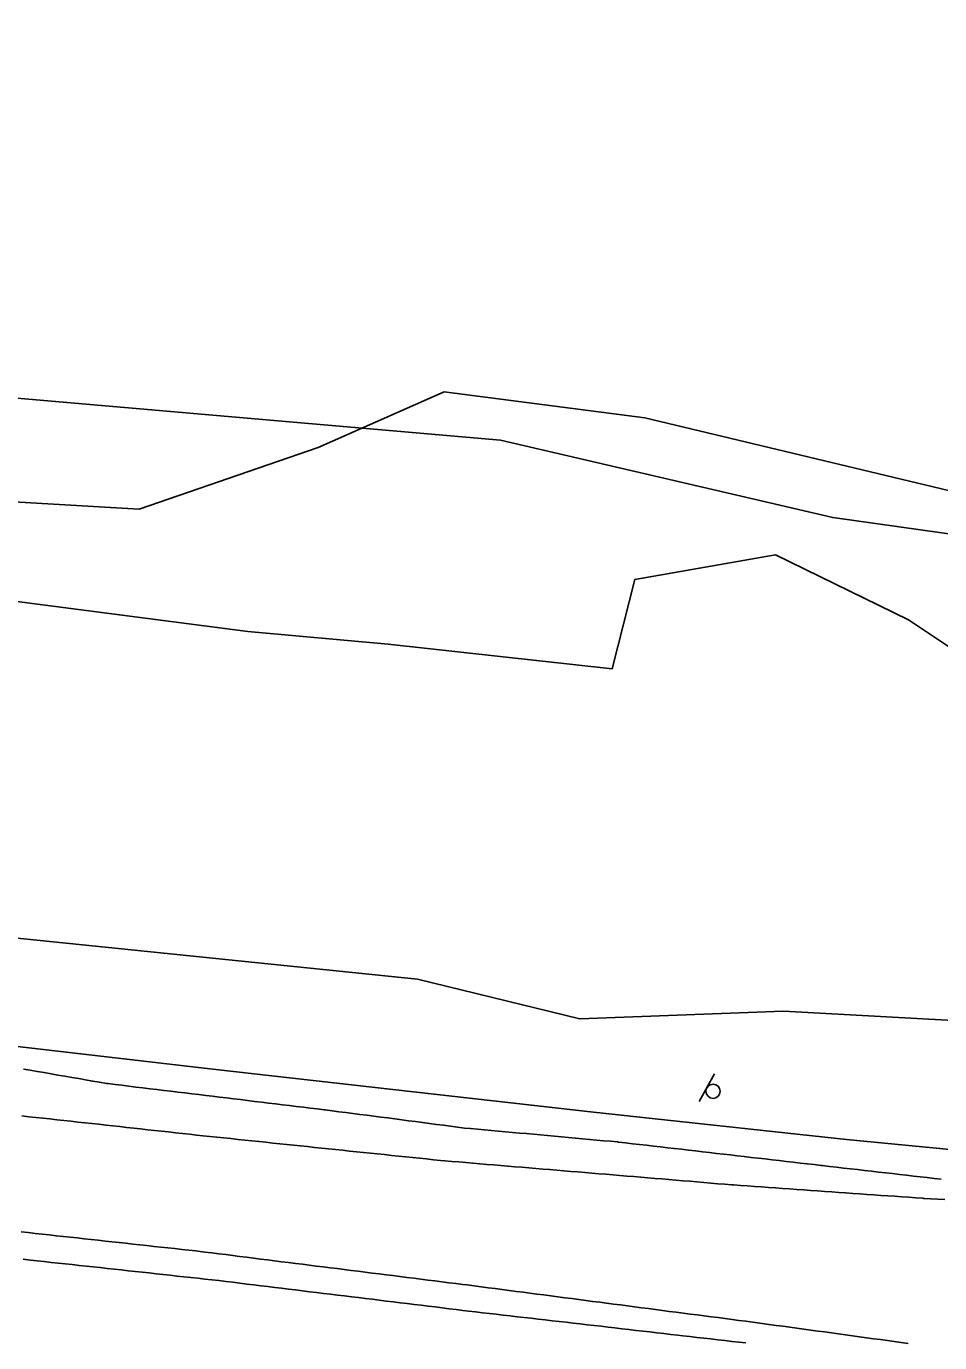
# Model space of a CAD drawing. Extents: x 1901471 to 1963503, y 756461 to 799997.
# Drawn here: x 1929561.4 to 1929691.4, y 773732.4 to 773919.8 of the extents above; entities that cross this region are included whole.
import ezdxf

# ---------------------------------------------------------------- set-up
doc = ezdxf.new("R2010")
doc.units = 0
for name, color, linetype in [('RD_EX_Bldg', 7, 'Continuous'), ('RD_EX_BldgApp', 7, 'Continuous'), ('RD_EX_Fence_Other', 7, 'Continuous'), ('RD_EX_GuardRail', 7, 'Continuous'), ('RD_EX_Road', 7, 'Continuous'), ('RD_EX_VEG', 7, 'Continuous')]:
    doc.layers.add(name, color=color, linetype=linetype)

# ---------------------------------------------------------------- blocks, each defined once
blk = doc.blocks.new('SIGN')
at = {"layer": 'RD_EX_BldgApp'}
blk.add_line((-4.52, -2.02), (4.48, -2.02), dxfattribs=at)
blk.add_circle((0, 0), 2, dxfattribs=at)

msp = doc.modelspace()

# ---------------------------------------------------------------- linework, layer by layer
at = {"layer": 'RD_EX_Fence_Other'}
msp.add_lwpolyline([(1929406.53, 773863.76), (1929465.96, 773870.48), (1929521.82, 773870.16), (1929628.91, 773860.86), (1929676.22, 773849.85), (1929738.3, 773841.12), (1929757.83, 773860.82), (1929780.49, 773884.22)], dxfattribs=at)
at = {"layer": 'RD_EX_GuardRail'}
msp.add_lwpolyline([(1929716.53, 773757.62), (1929678.17, 773761.3), (1929642.17, 773765.2), (1929587.98, 773771.33), (1929537.65, 773777.18), (1929488.91, 773782.43), (1929465.62, 773783.52), (1929442.63, 773783.61), (1929423.51, 773782.86)], dxfattribs=at)
at = {"layer": 'RD_EX_Road'}
for points in [[(1929691.66, 773755.67), (1929690.67, 773755.78), (1929689.68, 773755.89), (1929688.68, 773756.01), (1929687.69, 773756.12), (1929686.7, 773756.24), (1929685.7, 773756.35), (1929684.71, 773756.46), (1929683.72, 773756.58), (1929682.72, 773756.69), (1929681.73, 773756.81), (1929680.74, 773756.92), (1929679.74, 773757.03), (1929678.75, 773757.15), (1929677.76, 773757.26), (1929676.76, 773757.37), (1929675.77, 773757.49), (1929674.77, 773757.6), (1929674.55, 773757.63), (1929673.56, 773757.74), (1929672.57, 773757.86), (1929671.57, 773757.97), (1929670.58, 773758.09), (1929669.59, 773758.2), (1929668.59, 773758.32), (1929667.6, 773758.43), (1929666.61, 773758.55), (1929665.61, 773758.66), (1929664.62, 773758.77), (1929663.63, 773758.89), (1929662.63, 773759), (1929661.64, 773759.12), (1929660.65, 773759.23), (1929659.65, 773759.35), (1929658.66, 773759.46), (1929657.67, 773759.58), (1929656.67, 773759.69), (1929655.68, 773759.81), (1929654.68, 773759.92), (1929653.69, 773760.04), (1929652.7, 773760.15), (1929651.7, 773760.27), (1929650.71, 773760.38), (1929649.72, 773760.5), (1929648.72, 773760.61), (1929647.73, 773760.72), (1929646.74, 773760.84), (1929645.74, 773760.95), (1929645.58, 773760.97), (1929644.59, 773761.06), (1929643.59, 773761.15), (1929642.6, 773761.24), (1929641.6, 773761.33), (1929640.61, 773761.42), (1929639.61, 773761.52), (1929638.61, 773761.61), (1929637.62, 773761.7), (1929636.62, 773761.79), (1929635.63, 773761.88), (1929634.63, 773761.97), (1929633.63, 773762.06), (1929632.64, 773762.15), (1929631.64, 773762.24), (1929630.65, 773762.33), (1929629.65, 773762.42), (1929628.65, 773762.51), (1929627.66, 773762.6), (1929626.66, 773762.69), (1929625.67, 773762.78), (1929624.67, 773762.87), (1929623.78, 773762.95), (1929622.79, 773763.08), (1929621.8, 773763.21), (1929620.81, 773763.34), (1929619.82, 773763.47), (1929618.82, 773763.6), (1929617.83, 773763.73), (1929616.84, 773763.86), (1929615.85, 773763.99), (1929614.86, 773764.12), (1929613.87, 773764.25), (1929612.87, 773764.38), (1929611.88, 773764.5), (1929610.89, 773764.63), (1929609.9, 773764.76), (1929608.91, 773764.89), (1929607.92, 773765.02), (1929606.92, 773765.15), (1929605.93, 773765.28), (1929604.94, 773765.41), (1929603.95, 773765.54), (1929603.83, 773765.55), (1929602.84, 773765.67), (1929601.85, 773765.79), (1929600.86, 773765.91), (1929599.86, 773766.03), (1929598.87, 773766.15), (1929597.88, 773766.27), (1929596.89, 773766.39), (1929595.89, 773766.51), (1929594.9, 773766.63), (1929593.91, 773766.75), (1929592.91, 773766.87), (1929591.92, 773766.99), (1929590.93, 773767.11), (1929589.94, 773767.23), (1929588.94, 773767.35), (1929587.95, 773767.47), (1929586.96, 773767.59), (1929585.96, 773767.71), (1929584.97, 773767.83), (1929583.98, 773767.95), (1929582.99, 773768.07), (1929581.99, 773768.19), (1929581, 773768.31), (1929580.01, 773768.43), (1929579.02, 773768.55), (1929578.02, 773768.67), (1929577.03, 773768.79), (1929576.04, 773768.91), (1929575.04, 773769.03), (1929574.05, 773769.15), (1929573.06, 773769.27), (1929572.83, 773769.3), (1929571.84, 773769.47), (1929570.86, 773769.64), (1929569.87, 773769.81), (1929568.89, 773769.98), (1929567.9, 773770.15), (1929566.92, 773770.32), (1929565.93, 773770.49), (1929564.95, 773770.67), (1929563.96, 773770.84), (1929562.98, 773771.01), (1929561.99, 773771.18), (1929561.01, 773771.35)], [(1929692.17, 773752.8), (1929691.17, 773752.85), (1929690.17, 773752.89), (1929689.17, 773752.94), (1929689.03, 773752.95), (1929688.04, 773753.02), (1929687.04, 773753.09), (1929686.04, 773753.16), (1929685.04, 773753.23), (1929684.05, 773753.3), (1929683.05, 773753.37), (1929682.05, 773753.44), (1929681.05, 773753.51), (1929680.06, 773753.58), (1929679.06, 773753.65), (1929678.06, 773753.72), (1929677.06, 773753.79), (1929676.07, 773753.86), (1929675.07, 773753.94), (1929674.07, 773754.01), (1929673.07, 773754.08), (1929672.08, 773754.15), (1929671.08, 773754.22), (1929670.08, 773754.29), (1929669.08, 773754.36), (1929668.09, 773754.43), (1929667.09, 773754.5), (1929666.09, 773754.57), (1929665.09, 773754.64), (1929664.1, 773754.71), (1929663.1, 773754.78), (1929662.1, 773754.85), (1929661.87, 773754.87), (1929660.87, 773754.95), (1929659.87, 773755.03), (1929658.88, 773755.12), (1929657.88, 773755.2), (1929656.88, 773755.28), (1929655.89, 773755.37), (1929654.89, 773755.45), (1929653.89, 773755.53), (1929652.9, 773755.62), (1929651.9, 773755.7), (1929650.9, 773755.78), (1929649.91, 773755.87), (1929648.91, 773755.95), (1929647.92, 773756.03), (1929646.92, 773756.12), (1929645.92, 773756.2), (1929644.93, 773756.28), (1929643.93, 773756.37), (1929642.93, 773756.45), (1929641.94, 773756.53), (1929640.94, 773756.62), (1929639.94, 773756.7), (1929638.95, 773756.78), (1929637.95, 773756.87), (1929636.95, 773756.95), (1929635.96, 773757.03), (1929634.96, 773757.12), (1929633.96, 773757.2), (1929632.97, 773757.28), (1929631.97, 773757.37), (1929630.97, 773757.45), (1929629.98, 773757.53), (1929628.98, 773757.62), (1929627.99, 773757.7), (1929626.99, 773757.78), (1929625.99, 773757.87), (1929625, 773757.95), (1929624, 773758.04), (1929623, 773758.12), (1929622.01, 773758.2), (1929621.01, 773758.29), (1929620.37, 773758.34), (1929619.37, 773758.44), (1929618.38, 773758.55), (1929617.38, 773758.65), (1929616.39, 773758.75), (1929615.39, 773758.86), (1929614.4, 773758.96), (1929613.4, 773759.06), (1929612.41, 773759.17), (1929611.42, 773759.27), (1929610.42, 773759.37), (1929609.43, 773759.48), (1929608.43, 773759.58), (1929607.44, 773759.68), (1929606.44, 773759.79), (1929605.45, 773759.89), (1929604.45, 773760), (1929603.46, 773760.1), (1929602.46, 773760.2), (1929601.47, 773760.31), (1929600.47, 773760.41), (1929599.48, 773760.51), (1929598.49, 773760.62), (1929597.49, 773760.72), (1929596.5, 773760.82), (1929595.5, 773760.93), (1929594.51, 773761.03), (1929593.51, 773761.13), (1929592.52, 773761.24), (1929591.52, 773761.34), (1929590.53, 773761.44), (1929589.53, 773761.55), (1929588.54, 773761.65), (1929587.54, 773761.75), (1929586.55, 773761.86), (1929585.65, 773761.95), (1929584.66, 773762.06), (1929583.66, 773762.17), (1929582.67, 773762.28), (1929581.68, 773762.39), (1929580.68, 773762.5), (1929579.69, 773762.6), (1929578.69, 773762.71), (1929577.7, 773762.82), (1929576.71, 773762.93), (1929575.71, 773763.04), (1929574.72, 773763.15), (1929573.72, 773763.26), (1929572.73, 773763.37), (1929571.73, 773763.48), (1929570.74, 773763.58), (1929569.75, 773763.69), (1929568.75, 773763.8), (1929567.76, 773763.91), (1929566.76, 773764.02), (1929565.77, 773764.13), (1929564.78, 773764.24), (1929563.78, 773764.35), (1929562.79, 773764.45), (1929561.79, 773764.56), (1929560.8, 773764.67)], [(1929686.96, 773732.3), (1929685.97, 773732.43), (1929684.98, 773732.57), (1929683.99, 773732.7), (1929683, 773732.84), (1929682.01, 773732.97), (1929681.02, 773733.11), (1929680.03, 773733.24), (1929679.03, 773733.38), (1929678.04, 773733.51), (1929677.05, 773733.65), (1929676.06, 773733.78), (1929675.07, 773733.92), (1929674.08, 773734.05), (1929673.09, 773734.19), (1929672.1, 773734.32), (1929671.11, 773734.46), (1929670.12, 773734.59), (1929669.13, 773734.73), (1929668.14, 773734.86), (1929667.14, 773735), (1929666.15, 773735.13), (1929665.16, 773735.27), (1929664.85, 773735.31), (1929663.86, 773735.44), (1929662.87, 773735.57), (1929661.88, 773735.7), (1929660.88, 773735.83), (1929659.89, 773735.96), (1929658.9, 773736.08), (1929657.91, 773736.21), (1929656.92, 773736.34), (1929655.93, 773736.47), (1929654.93, 773736.6), (1929653.94, 773736.73), (1929652.95, 773736.86), (1929651.96, 773736.99), (1929650.97, 773737.12), (1929649.98, 773737.25), (1929648.99, 773737.38), (1929647.99, 773737.51), (1929647, 773737.64), (1929646.01, 773737.77), (1929645.02, 773737.89), (1929644.03, 773738.02), (1929643.04, 773738.15), (1929642.04, 773738.28), (1929641.05, 773738.41), (1929640.06, 773738.54), (1929639.07, 773738.67), (1929638.08, 773738.8), (1929637.09, 773738.93), (1929636.09, 773739.06), (1929635.1, 773739.19), (1929634.11, 773739.32), (1929633.12, 773739.45), (1929632.13, 773739.58), (1929631.14, 773739.7), (1929630.14, 773739.83), (1929629.15, 773739.96), (1929628.16, 773740.09), (1929627.17, 773740.22), (1929626.18, 773740.35), (1929625.19, 773740.48), (1929624.2, 773740.61), (1929623.54, 773740.7), (1929622.55, 773740.82), (1929621.56, 773740.94), (1929620.56, 773741.07), (1929619.57, 773741.19), (1929618.58, 773741.32), (1929617.59, 773741.44), (1929616.6, 773741.57), (1929615.6, 773741.69), (1929614.61, 773741.82), (1929613.62, 773741.94), (1929612.63, 773742.06), (1929611.63, 773742.19), (1929610.64, 773742.31), (1929609.65, 773742.44), (1929608.66, 773742.56), (1929607.67, 773742.69), (1929606.67, 773742.81), (1929605.68, 773742.94), (1929604.69, 773743.06), (1929603.7, 773743.18), (1929602.7, 773743.31), (1929601.71, 773743.43), (1929600.72, 773743.56), (1929599.73, 773743.68), (1929598.74, 773743.81), (1929597.74, 773743.93), (1929596.75, 773744.06), (1929595.76, 773744.18), (1929594.77, 773744.3), (1929593.77, 773744.43), (1929592.78, 773744.55), (1929591.79, 773744.68), (1929590.8, 773744.8), (1929589.81, 773744.93), (1929588.81, 773745.05), (1929587.82, 773745.18), (1929586.83, 773745.3), (1929585.84, 773745.43), (1929585.55, 773745.46), (1929584.56, 773745.57), (1929583.56, 773745.68), (1929582.57, 773745.79), (1929581.58, 773745.89), (1929580.58, 773746), (1929579.59, 773746.11), (1929578.59, 773746.22), (1929577.6, 773746.33), (1929576.61, 773746.44), (1929575.61, 773746.55), (1929574.62, 773746.65), (1929573.62, 773746.76), (1929572.63, 773746.87), (1929571.64, 773746.98), (1929570.64, 773747.09), (1929569.65, 773747.2), (1929568.65, 773747.3), (1929567.66, 773747.41), (1929566.67, 773747.52), (1929565.67, 773747.63), (1929564.68, 773747.74), (1929563.68, 773747.85), (1929562.69, 773747.96), (1929561.7, 773748.06), (1929560.7, 773748.17)], [(1929561, 773744.27), (1929562, 773744.16), (1929562.99, 773744.05), (1929563.99, 773743.94), (1929564.98, 773743.83), (1929565.97, 773743.73), (1929566.97, 773743.62), (1929567.96, 773743.51), (1929568.96, 773743.4), (1929569.95, 773743.29), (1929570.94, 773743.18), (1929571.94, 773743.08), (1929572.93, 773742.97), (1929573.93, 773742.86), (1929574.92, 773742.75), (1929575.91, 773742.64), (1929576.91, 773742.53), (1929577.9, 773742.42), (1929578.9, 773742.32), (1929579.89, 773742.21), (1929580.88, 773742.1), (1929581.88, 773741.99), (1929582.87, 773741.88), (1929583.86, 773741.77), (1929584.86, 773741.67), (1929585.85, 773741.56), (1929586.85, 773741.45), (1929587.84, 773741.34), (1929588.83, 773741.23), (1929589.83, 773741.11), (1929590.83, 773740.99), (1929591.82, 773740.87), (1929592.81, 773740.75), (1929593.8, 773740.63), (1929594.8, 773740.5), (1929595.79, 773740.38), (1929596.78, 773740.26), (1929597.77, 773740.14), (1929598.77, 773740.02), (1929598.77, 773740.02), (1929599.76, 773739.9), (1929600.75, 773739.78), (1929601.75, 773739.66), (1929602.74, 773739.54), (1929603.73, 773739.41), (1929604.72, 773739.29), (1929605.72, 773739.17), (1929606.71, 773739.05), (1929607.7, 773738.93), (1929608.69, 773738.81), (1929609.69, 773738.69), (1929610.68, 773738.57), (1929611.67, 773738.44), (1929612.66, 773738.32), (1929613.66, 773738.2), (1929614.65, 773738.08), (1929615.64, 773737.96), (1929616.63, 773737.84), (1929617.63, 773737.72), (1929618.62, 773737.6), (1929619.61, 773737.48), (1929620.6, 773737.35), (1929621.6, 773737.23), (1929622.59, 773737.11), (1929623.58, 773736.99), (1929624.36, 773736.9), (1929625.35, 773736.79), (1929626.34, 773736.67), (1929627.34, 773736.56), (1929628.33, 773736.44), (1929629.32, 773736.33), (1929630.32, 773736.21), (1929631.31, 773736.1), (1929632.3, 773735.99), (1929633.3, 773735.87), (1929634.29, 773735.76), (1929635.28, 773735.64), (1929636.28, 773735.53), (1929637.27, 773735.41), (1929638.27, 773735.3), (1929639.26, 773735.18), (1929640.25, 773735.07), (1929641.25, 773734.95), (1929642.24, 773734.84), (1929643.23, 773734.73), (1929644.23, 773734.61), (1929645.22, 773734.5), (1929646.21, 773734.38), (1929647.21, 773734.27), (1929648.2, 773734.15), (1929649.19, 773734.04), (1929650.19, 773733.92), (1929651.18, 773733.81), (1929652.17, 773733.69), (1929653.17, 773733.58), (1929654.16, 773733.47), (1929654.9, 773733.38), (1929655.89, 773733.27), (1929656.88, 773733.16), (1929657.88, 773733.04), (1929658.87, 773732.93), (1929659.86, 773732.82), (1929660.86, 773732.71), (1929661.85, 773732.59), (1929661.85, 773732.59), (1929662.84, 773732.48), (1929663.84, 773732.37)]]:
    msp.add_lwpolyline(points, dxfattribs=at)
at = {"layer": 'RD_EX_VEG'}
for points in [[(1929823.63, 774107.13), (1929825.57, 774063.53), (1929827.83, 773965.9), (1929825.07, 773926.36), (1929811.05, 773906.35), (1929802.82, 773851.31), (1929785.07, 773821.14), (1929769.06, 773803.67), (1929771.93, 773789.52), (1929750.87, 773778.23), (1929726.13, 773776.45), (1929669.22, 773779.6), (1929640.21, 773778.49), (1929617.13, 773784.14), (1929528.61, 773793.2), (1929455.19, 773799.46), (1929416.33, 773800.46)], [(1929708.17, 773849.99), (1929649.46, 773864.05), (1929620.89, 773867.73), (1929602.95, 773859.84), (1929577.5, 773851.05), (1929542.52, 773853.07), (1929510.43, 773855.36), (1929506.63, 773865.49), (1929481.88, 773874.46), (1929464.61, 773880.03), (1929441.71, 773877.38), (1929423.39, 773877.89)], [(1929429.28, 773848.97), (1929495.73, 773844.76), (1929554.57, 773838.6), (1929592.94, 773833.64), (1929612.92, 773831.83), (1929644.8, 773828.31), (1929648.05, 773841.04), (1929668.09, 773844.53), (1929687.02, 773835.28), (1929707.07, 773821.89)]]:
    msp.add_lwpolyline(points, dxfattribs=at)

# ---------------------------------------------------------------- block references
at = {"layer": 'RD_EX_Bldg', "xscale": 0.5039370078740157, "yscale": 0.5039370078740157, "rotation": -119.19748099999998}
msp.add_blockref('SIGN', (1929659.18, 773768.18), dxfattribs=at)

doc.saveas('drawing.dxf')
